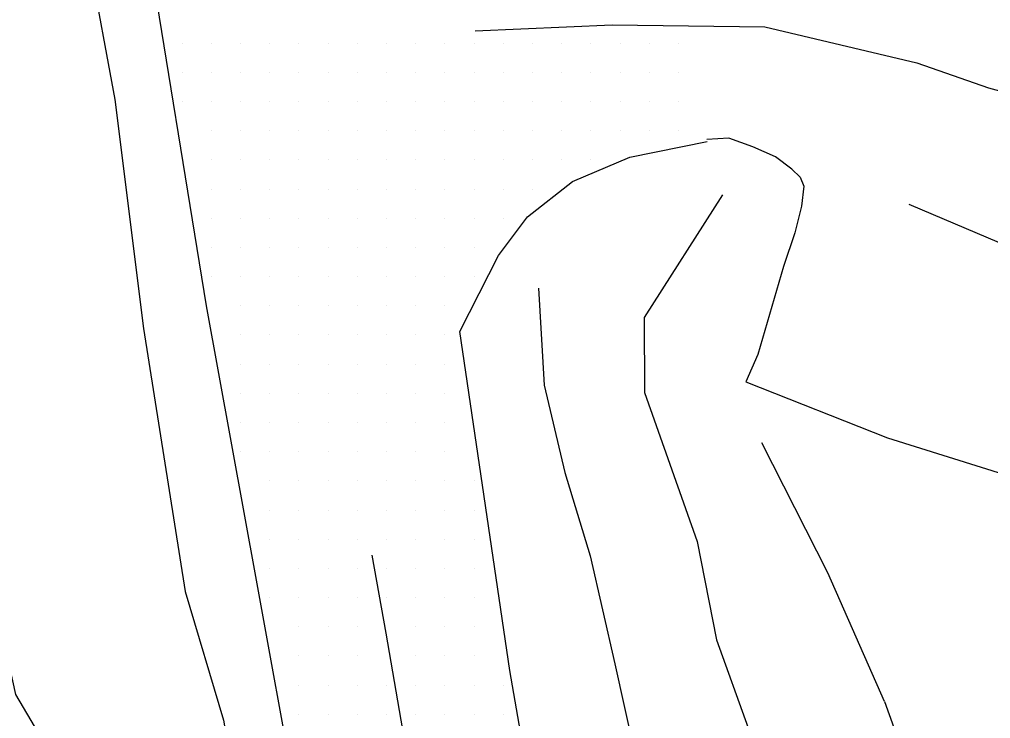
# Model space of a CAD drawing. Extents: x 1762120 to 1766775, y 709485 to 712965.
# Drawn here: x 1763947.3 to 1764030.5, y 711753.4 to 711813.3 of the extents above; entities that cross this region are included whole.
import ezdxf

# ---------------------------------------------------------------- set-up
doc = ezdxf.new("R2010")
doc.units = 0
for name, color, linetype in [('Exist DTM Scan Elevation Point', 7, 'Continuous'), ('Exist Roads EOP', 7, 'Continuous'), ('Exist Roads EOT', 7, 'Continuous'), ('PH Exist DTM Breakline', 7, 'Continuous')]:
    doc.layers.add(name, color=color, linetype=linetype)

msp = doc.modelspace()

# ---------------------------------------------------------------- linework, layer by layer
at = {"layer": 'Exist DTM Scan Elevation Point'}
for p, q in [((1763961.25, 711811.25), (1763961.25, 711811.25)), ((1763963.75, 711811.25), (1763963.75, 711811.25)), ((1763966.25, 711811.25), (1763966.25, 711811.25)), ((1763968.75, 711811.25), (1763968.75, 711811.25)), ((1763971.25, 711811.25), (1763971.25, 711811.25)), ((1763973.75, 711811.25), (1763973.75, 711811.25)), ((1763976.25, 711811.25), (1763976.25, 711811.25)), ((1763978.75, 711811.25), (1763978.75, 711811.25)), ((1763981.25, 711811.25), (1763981.25, 711811.25)), ((1763983.75, 711811.25), (1763983.75, 711811.25)), ((1763986.25, 711811.25), (1763986.25, 711811.25)), ((1763988.75, 711811.25), (1763988.75, 711811.25)), ((1763991.25, 711811.25), (1763991.25, 711811.25)), ((1763993.75, 711811.25), (1763993.75, 711811.25)), ((1763996.25, 711811.25), (1763996.25, 711811.25)), ((1763998.75, 711811.25), (1763998.75, 711811.25)), ((1764001.25, 711811.25), (1764001.25, 711811.25)), ((1764003.75, 711811.25), (1764003.75, 711811.25)), ((1763961.25, 711808.75), (1763961.25, 711808.75)), ((1763963.75, 711808.75), (1763963.75, 711808.75)), ((1763966.25, 711808.75), (1763966.25, 711808.75)), ((1763968.75, 711808.75), (1763968.75, 711808.75)), ((1763971.25, 711808.75), (1763971.25, 711808.75)), ((1763973.75, 711808.75), (1763973.75, 711808.75)), ((1763976.25, 711808.75), (1763976.25, 711808.75)), ((1763978.75, 711808.75), (1763978.75, 711808.75)), ((1763981.25, 711808.75), (1763981.25, 711808.75)), ((1763983.75, 711808.75), (1763983.75, 711808.75)), ((1763986.25, 711808.75), (1763986.25, 711808.75)), ((1763988.75, 711808.75), (1763988.75, 711808.75)), ((1763991.25, 711808.75), (1763991.25, 711808.75)), ((1763993.75, 711808.75), (1763993.75, 711808.75)), ((1763996.25, 711808.75), (1763996.25, 711808.75)), ((1763998.75, 711808.75), (1763998.75, 711808.75)), ((1764001.25, 711808.75), (1764001.25, 711808.75)), ((1764003.75, 711808.75), (1764003.75, 711808.75)), ((1763961.25, 711806.25), (1763961.25, 711806.25)), ((1763963.75, 711806.25), (1763963.75, 711806.25)), ((1763966.25, 711806.25), (1763966.25, 711806.25)), ((1763968.75, 711806.25), (1763968.75, 711806.25)), ((1763971.25, 711806.25), (1763971.25, 711806.25)), ((1763973.75, 711806.25), (1763973.75, 711806.25)), ((1763976.25, 711806.25), (1763976.25, 711806.25)), ((1763978.75, 711806.25), (1763978.75, 711806.25)), ((1763981.25, 711806.25), (1763981.25, 711806.25)), ((1763983.75, 711806.25), (1763983.75, 711806.25)), ((1763986.25, 711806.25), (1763986.25, 711806.25)), ((1763988.75, 711806.25), (1763988.75, 711806.25)), ((1763991.25, 711806.25), (1763991.25, 711806.25)), ((1763993.75, 711806.25), (1763993.75, 711806.25)), ((1763996.25, 711806.25), (1763996.25, 711806.25)), ((1763998.75, 711806.25), (1763998.75, 711806.25)), ((1764001.25, 711806.25), (1764001.25, 711806.25)), ((1764003.75, 711806.25), (1764003.75, 711806.25)), ((1763963.75, 711803.75), (1763963.75, 711803.75)), ((1763966.25, 711803.75), (1763966.25, 711803.75)), ((1763968.75, 711803.75), (1763968.75, 711803.75)), ((1763971.25, 711803.75), (1763971.25, 711803.75)), ((1763973.75, 711803.75), (1763973.75, 711803.75)), ((1763976.25, 711803.75), (1763976.25, 711803.75)), ((1763978.75, 711803.75), (1763978.75, 711803.75)), ((1763981.25, 711803.75), (1763981.25, 711803.75)), ((1763983.75, 711803.75), (1763983.75, 711803.75)), ((1763986.25, 711803.75), (1763986.25, 711803.75)), ((1763988.75, 711803.75), (1763988.75, 711803.75)), ((1763991.25, 711803.75), (1763991.25, 711803.75)), ((1763993.75, 711803.75), (1763993.75, 711803.75)), ((1763996.25, 711803.75), (1763996.25, 711803.75)), ((1763998.75, 711803.75), (1763998.75, 711803.75)), ((1764001.25, 711803.75), (1764001.25, 711803.75)), ((1764003.75, 711803.75), (1764003.75, 711803.75)), ((1763963.75, 711801.25), (1763963.75, 711801.25)), ((1763966.25, 711801.25), (1763966.25, 711801.25)), ((1763968.75, 711801.25), (1763968.75, 711801.25)), ((1763971.25, 711801.25), (1763971.25, 711801.25)), ((1763973.75, 711801.25), (1763973.75, 711801.25)), ((1763976.25, 711801.25), (1763976.25, 711801.25)), ((1763978.75, 711801.25), (1763978.75, 711801.25)), ((1763981.25, 711801.25), (1763981.25, 711801.25)), ((1763983.75, 711801.25), (1763983.75, 711801.25)), ((1763986.25, 711801.25), (1763986.25, 711801.25)), ((1763988.75, 711801.25), (1763988.75, 711801.25)), ((1763991.25, 711801.25), (1763991.25, 711801.25)), ((1763993.75, 711801.25), (1763993.75, 711801.25)), ((1763996.25, 711801.25), (1763996.25, 711801.25)), ((1763963.75, 711798.75), (1763963.75, 711798.75)), ((1763966.25, 711798.75), (1763966.25, 711798.75)), ((1763968.75, 711798.75), (1763968.75, 711798.75)), ((1763971.25, 711798.75), (1763971.25, 711798.75)), ((1763973.75, 711798.75), (1763973.75, 711798.75)), ((1763976.25, 711798.75), (1763976.25, 711798.75)), ((1763978.75, 711798.75), (1763978.75, 711798.75)), ((1763981.25, 711798.75), (1763981.25, 711798.75)), ((1763983.75, 711798.75), (1763983.75, 711798.75)), ((1763986.25, 711798.75), (1763986.25, 711798.75)), ((1763988.75, 711798.75), (1763988.75, 711798.75)), ((1763991.25, 711798.75), (1763991.25, 711798.75)), ((1763963.75, 711796.25), (1763963.75, 711796.25)), ((1763966.25, 711796.25), (1763966.25, 711796.25)), ((1763968.75, 711796.25), (1763968.75, 711796.25)), ((1763971.25, 711796.25), (1763971.25, 711796.25)), ((1763973.75, 711796.25), (1763973.75, 711796.25)), ((1763976.25, 711796.25), (1763976.25, 711796.25)), ((1763978.75, 711796.25), (1763978.75, 711796.25)), ((1763981.25, 711796.25), (1763981.25, 711796.25)), ((1763983.75, 711796.25), (1763983.75, 711796.25)), ((1763986.25, 711796.25), (1763986.25, 711796.25)), ((1763988.75, 711796.25), (1763988.75, 711796.25)), ((1763963.75, 711793.75), (1763963.75, 711793.75)), ((1763966.25, 711793.75), (1763966.25, 711793.75)), ((1763968.75, 711793.75), (1763968.75, 711793.75)), ((1763971.25, 711793.75), (1763971.25, 711793.75)), ((1763973.75, 711793.75), (1763973.75, 711793.75)), ((1763976.25, 711793.75), (1763976.25, 711793.75)), ((1763978.75, 711793.75), (1763978.75, 711793.75)), ((1763981.25, 711793.75), (1763981.25, 711793.75)), ((1763983.75, 711793.75), (1763983.75, 711793.75)), ((1763986.25, 711793.75), (1763986.25, 711793.75)), ((1763963.75, 711791.25), (1763963.75, 711791.25)), ((1763966.25, 711791.25), (1763966.25, 711791.25)), ((1763968.75, 711791.25), (1763968.75, 711791.25)), ((1763971.25, 711791.25), (1763971.25, 711791.25)), ((1763973.75, 711791.25), (1763973.75, 711791.25)), ((1763976.25, 711791.25), (1763976.25, 711791.25)), ((1763978.75, 711791.25), (1763978.75, 711791.25)), ((1763981.25, 711791.25), (1763981.25, 711791.25)), ((1763983.75, 711791.25), (1763983.75, 711791.25)), ((1763986.25, 711791.25), (1763986.25, 711791.25)), ((1763966.25, 711788.75), (1763966.25, 711788.75)), ((1763968.75, 711788.75), (1763968.75, 711788.75)), ((1763971.25, 711788.75), (1763971.25, 711788.75)), ((1763973.75, 711788.75), (1763973.75, 711788.75)), ((1763976.25, 711788.75), (1763976.25, 711788.75)), ((1763978.75, 711788.75), (1763978.75, 711788.75)), ((1763981.25, 711788.75), (1763981.25, 711788.75)), ((1763983.75, 711788.75), (1763983.75, 711788.75)), ((1763966.25, 711786.25), (1763966.25, 711786.25)), ((1763968.75, 711786.25), (1763968.75, 711786.25)), ((1763971.25, 711786.25), (1763971.25, 711786.25)), ((1763973.75, 711786.25), (1763973.75, 711786.25)), ((1763976.25, 711786.25), (1763976.25, 711786.25)), ((1763978.75, 711786.25), (1763978.75, 711786.25)), ((1763981.25, 711786.25), (1763981.25, 711786.25)), ((1763983.75, 711786.25), (1763983.75, 711786.25)), ((1763966.25, 711783.75), (1763966.25, 711783.75)), ((1763968.75, 711783.75), (1763968.75, 711783.75)), ((1763971.25, 711783.75), (1763971.25, 711783.75)), ((1763973.75, 711783.75), (1763973.75, 711783.75)), ((1763976.25, 711783.75), (1763976.25, 711783.75)), ((1763978.75, 711783.75), (1763978.75, 711783.75)), ((1763981.25, 711783.75), (1763981.25, 711783.75)), ((1763983.75, 711783.75), (1763983.75, 711783.75)), ((1763966.25, 711781.25), (1763966.25, 711781.25)), ((1763968.75, 711781.25), (1763968.75, 711781.25)), ((1763971.25, 711781.25), (1763971.25, 711781.25)), ((1763973.75, 711781.25), (1763973.75, 711781.25)), ((1763976.25, 711781.25), (1763976.25, 711781.25)), ((1763978.75, 711781.25), (1763978.75, 711781.25)), ((1763981.25, 711781.25), (1763981.25, 711781.25)), ((1763983.75, 711781.25), (1763983.75, 711781.25)), ((1763966.25, 711778.75), (1763966.25, 711778.75)), ((1763968.75, 711778.75), (1763968.75, 711778.75)), ((1763971.25, 711778.75), (1763971.25, 711778.75)), ((1763973.75, 711778.75), (1763973.75, 711778.75)), ((1763976.25, 711778.75), (1763976.25, 711778.75)), ((1763978.75, 711778.75), (1763978.75, 711778.75)), ((1763981.25, 711778.75), (1763981.25, 711778.75)), ((1763983.75, 711778.75), (1763983.75, 711778.75)), ((1763966.25, 711776.25), (1763966.25, 711776.25)), ((1763968.75, 711776.25), (1763968.75, 711776.25)), ((1763971.25, 711776.25), (1763971.25, 711776.25)), ((1763973.75, 711776.25), (1763973.75, 711776.25)), ((1763976.25, 711776.25), (1763976.25, 711776.25)), ((1763978.75, 711776.25), (1763978.75, 711776.25)), ((1763981.25, 711776.25), (1763981.25, 711776.25)), ((1763983.75, 711776.25), (1763983.75, 711776.25)), ((1763968.75, 711773.75), (1763968.75, 711773.75)), ((1763971.25, 711773.75), (1763971.25, 711773.75)), ((1763973.75, 711773.75), (1763973.75, 711773.75)), ((1763976.25, 711773.75), (1763976.25, 711773.75)), ((1763978.75, 711773.75), (1763978.75, 711773.75)), ((1763981.25, 711773.75), (1763981.25, 711773.75)), ((1763983.75, 711773.75), (1763983.75, 711773.75)), ((1763986.25, 711773.75), (1763986.25, 711773.75)), ((1763968.75, 711771.25), (1763968.75, 711771.25)), ((1763971.25, 711771.25), (1763971.25, 711771.25)), ((1763973.75, 711771.25), (1763973.75, 711771.25)), ((1763976.25, 711771.25), (1763976.25, 711771.25)), ((1763978.75, 711771.25), (1763978.75, 711771.25)), ((1763981.25, 711771.25), (1763981.25, 711771.25)), ((1763983.75, 711771.25), (1763983.75, 711771.25)), ((1763986.25, 711771.25), (1763986.25, 711771.25)), ((1763968.75, 711768.75), (1763968.75, 711768.75)), ((1763971.25, 711768.75), (1763971.25, 711768.75)), ((1763973.75, 711768.75), (1763973.75, 711768.75)), ((1763976.25, 711768.75), (1763976.25, 711768.75)), ((1763978.75, 711768.75), (1763978.75, 711768.75)), ((1763981.25, 711768.75), (1763981.25, 711768.75)), ((1763983.75, 711768.75), (1763983.75, 711768.75)), ((1763986.25, 711768.75), (1763986.25, 711768.75)), ((1763968.75, 711766.25), (1763968.75, 711766.25)), ((1763971.25, 711766.25), (1763971.25, 711766.25)), ((1763973.75, 711766.25), (1763973.75, 711766.25)), ((1763976.25, 711766.25), (1763976.25, 711766.25)), ((1763978.75, 711766.25), (1763978.75, 711766.25)), ((1763981.25, 711766.25), (1763981.25, 711766.25)), ((1763983.75, 711766.25), (1763983.75, 711766.25)), ((1763986.25, 711766.25), (1763986.25, 711766.25)), ((1763968.75, 711763.75), (1763968.75, 711763.75)), ((1763971.25, 711763.75), (1763971.25, 711763.75)), ((1763973.75, 711763.75), (1763973.75, 711763.75)), ((1763976.25, 711763.75), (1763976.25, 711763.75)), ((1763978.75, 711763.75), (1763978.75, 711763.75)), ((1763981.25, 711763.75), (1763981.25, 711763.75)), ((1763983.75, 711763.75), (1763983.75, 711763.75)), ((1763986.25, 711763.75), (1763986.25, 711763.75)), ((1763971.25, 711761.25), (1763971.25, 711761.25)), ((1763973.75, 711761.25), (1763973.75, 711761.25)), ((1763976.25, 711761.25), (1763976.25, 711761.25)), ((1763981.25, 711761.25), (1763981.25, 711761.25)), ((1763983.75, 711761.25), (1763983.75, 711761.25)), ((1763986.25, 711761.25), (1763986.25, 711761.25)), ((1763971.25, 711758.75), (1763971.25, 711758.75)), ((1763973.75, 711758.75), (1763973.75, 711758.75)), ((1763976.25, 711758.75), (1763976.25, 711758.75)), ((1763981.25, 711758.75), (1763981.25, 711758.75)), ((1763983.75, 711758.75), (1763983.75, 711758.75)), ((1763986.25, 711758.75), (1763986.25, 711758.75)), ((1763971.25, 711756.25), (1763971.25, 711756.25)), ((1763973.75, 711756.25), (1763973.75, 711756.25)), ((1763976.25, 711756.25), (1763976.25, 711756.25)), ((1763978.75, 711756.25), (1763978.75, 711756.25)), ((1763981.25, 711756.25), (1763981.25, 711756.25)), ((1763983.75, 711756.25), (1763983.75, 711756.25)), ((1763986.25, 711756.25), (1763986.25, 711756.25)), ((1763988.75, 711756.25), (1763988.75, 711756.25)), ((1763971.25, 711753.75), (1763971.25, 711753.75)), ((1763973.75, 711753.75), (1763973.75, 711753.75)), ((1763976.25, 711753.75), (1763976.25, 711753.75)), ((1763978.75, 711753.75), (1763978.75, 711753.75)), ((1763981.25, 711753.75), (1763981.25, 711753.75)), ((1763983.75, 711753.75), (1763983.75, 711753.75)), ((1763986.25, 711753.75), (1763986.25, 711753.75)), ((1763988.75, 711753.75), (1763988.75, 711753.75))]:
    msp.add_line(p, q, dxfattribs=at)
at = {"layer": 'Exist Roads EOP'}
for points in [[(1763934.646, 711931.297), (1763939.605, 711920.389), (1763943.062, 711903.577), (1763945.909, 711887.924), (1763948.514, 711874.776), (1763949.366, 711870.45), (1763951.544, 711858.522), (1763954.315, 711842.38), (1763958.081, 711820.867), (1763963.325, 711788.73), (1763967.592, 711765.248), (1763970.996, 711746.567), (1763973.663, 711730.848), (1763977.151, 711710.581), (1763981.239, 711687.384), (1763985.722, 711662.019), (1763990.309, 711636.252)], [(1764015.541, 711642.672), (1764007.745, 711651.159), (1764003.821, 711673.952), (1763999.205, 711697.969), (1763995.417, 711722.356), (1763989.3, 711757.507), (1763985.031, 711786.529), (1763988.338, 711793.055), (1763990.821, 711796.373), (1763994.684, 711799.399), (1763999.584, 711801.478), (1764006.208, 711802.82)]]:
    msp.add_lwpolyline(points, dxfattribs=at)
at = {"layer": 'Exist Roads EOT'}
msp.add_lwpolyline([(1763999.532, 711640.06), (1763996.365, 711659.024), (1763993.323, 711676.472), (1763990.217, 711694.428), (1763987.28, 711711.093), (1763985.818, 711719.793), (1763982.693, 711737.676), (1763978.711, 711760.706), (1763977.54, 711767.377)], dxfattribs=at)
at = {"layer": 'PH Exist DTM Breakline'}
for points in [[(1763966.399, 711679.506), (1763965.35, 711699.77), (1763958.266, 711725.958), (1763956.029, 711735.018), (1763955.174, 711741.587), (1763947.025, 711755.447), (1763943, 711773.649), (1763943.766, 711786.28), (1763944.509, 711800.255), (1763943.709, 711813.594), (1763942.684, 711826.484), (1763941.104, 711841.569), (1763936.951, 711860.675), (1763934.276, 711872.1), (1763930.07, 711884.158), (1763925.518, 711893.511), (1763921.747, 711903.1), (1763918.941, 711911.477), (1763916.846, 711919.668), (1763915.16, 711928.706), (1763917.294, 711938.996), (1763917.454, 711942.147)], [(1763927.779, 711915.367), (1763935.528, 711895.048), (1763945.476, 711857.866), (1763949.444, 711837.408), (1763953.298, 711818.332), (1763955.487, 711806.412), (1763957.943, 711786.787), (1763961.516, 711764.268), (1763964.784, 711753.233), (1763967.06, 711740.375), (1763968.647, 711729.205), (1763974.195, 711699.129), (1763975.172, 711693.612)], [(1763986.332, 711812.291), (1763998.073, 711812.809), (1764011.141, 711812.638), (1764024.152, 711809.556), (1764030.293, 711807.413), (1764042.149, 711804.186), (1764051.305, 711801.144), (1764060.971, 711797.75)], [(1764013.469, 711800.449), (1764012.068, 711801.493), (1764010.106, 711802.359), (1764008.055, 711803.092), (1764006.186, 711802.981)], [(1764013.469, 711800.449), (1764014.175, 711799.767), (1764014.473, 711799.003), (1764014.271, 711797.289), (1764013.706, 711794.997), (1764012.742, 711792.109), (1764011.73, 711788.683), (1764010.542, 711784.566), (1764009.513, 711782.219), (1764021.651, 711777.43), (1764042.415, 711770.929)], [(1764007.531, 711798.258), (1764000.818, 711787.752), (1764000.838, 711781.325), (1764005.359, 711768.545), (1764007.011, 711760.129), (1764009.706, 711752.586), (1764011.553, 711744.213), (1764012.423, 711737.771)], [(1764023.468, 711797.462), (1764034.982, 711792.566), (1764049.926, 711787.406)], [(1763991.767, 711790.257), (1763992.256, 711781.949), (1763994.029, 711774.453), (1763996.202, 711767.332), (1763998.288, 711758.078), (1764000.024, 711750.345), (1764001.435, 711741.276), (1764001.905, 711728.242)], [(1764021.397, 711754.857), (1764016.541, 711765.855), (1764010.898, 711777.019)], [(1764021.397, 711754.857), (1764022.595, 711751.494), (1764025.039, 711746.487), (1764027.87, 711741.481), (1764030.877, 711736.481), (1764033.733, 711734.886), (1764039.146, 711733.327), (1764041.569, 711731.206), (1764044.115, 711725.537), (1764043.107, 711720.762), (1764035.798, 711715.404), (1764032.651, 711708.516), (1764032.761, 711696.81), (1764031.994, 711687.016), (1764030.385, 711680.146), (1764026.852, 711673.072), (1764021.452, 711664.38), (1764020.593, 711659.239)]]:
    msp.add_lwpolyline(points, dxfattribs=at)

doc.saveas('drawing.dxf')
